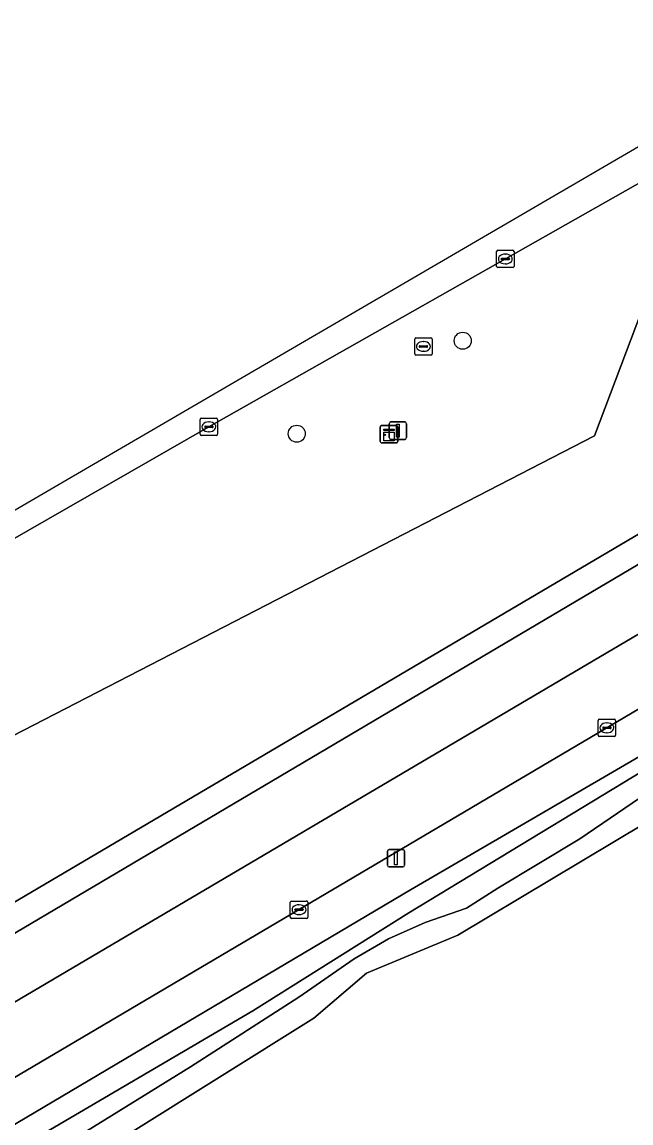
# Model space of a CAD drawing. Extents: x 162879 to 165540, y 384011 to 385181.
# Drawn here: x 163452.5 to 163487.5, y 384532.4 to 384595.7 of the extents above; entities that cross this region are included whole.
import ezdxf

# ---------------------------------------------------------------- set-up
doc = ezdxf.new("R2010")
doc.units = 0
for name, color, linetype in [('IMGEO_Afsluitpaal', 7, 'Continuous'), ('IMGEO_Berm_groen', 7, 'Continuous'), ('IMGEO_Boom', 7, 'Continuous'), ('IMGEO_Groenvoorziening', 7, 'Continuous'), ('IMGEO_Kast', 7, 'Continuous'), ('IMGEO_Kolk', 7, 'Continuous'), ('IMGEO_Lichtmast', 7, 'Continuous'), ('IMGEO_Loofbos', 7, 'Continuous'), ('IMGEO_Oever', 7, 'Continuous'), ('IMGEO_Rijbaan_regionaal_gesloten', 7, 'Continuous'), ('IMGEO_Rioolput', 7, 'Continuous'), ('IMGEO_Waterloop', 7, 'Continuous')]:
    doc.layers.add(name, color=color, linetype=linetype)

msp = doc.modelspace()

# ---------------------------------------------------------------- linework, layer by layer
at = {"layer": 'IMGEO_Afsluitpaal'}
for p, q in [((163473.641, 384571.821), (163473.641, 384572.621)), ((163473.641, 384572.621), (163473.641, 384571.821)), ((163473.741, 384572.721), (163474.531, 384572.721)), ((163474.531, 384572.721), (163473.741, 384572.721)), ((163474.631, 384572.621), (163474.631, 384571.821)), ((163474.631, 384571.821), (163474.631, 384572.621)), ((163474.531, 384571.721), (163473.741, 384571.721)), ((163473.741, 384571.721), (163474.531, 384571.721))]:
    msp.add_line(p, q, dxfattribs=at)
msp.add_lwpolyline([(163474.061, 384572.596), (163474.211, 384572.596), (163474.211, 384571.846), (163474.061, 384571.846), (163474.061, 384572.596)], dxfattribs=at)
for centre, start, end in [((163473.741, 384572.621), 90, 180), ((163473.741, 384572.621), 90, 180), ((163474.531, 384572.621), 0, 90), ((163474.531, 384572.621), 360, 90), ((163473.741, 384571.821), 180, 270), ((163473.741, 384571.821), 180, 270), ((163474.531, 384571.821), 270, 0), ((163474.531, 384571.821), 270, 0)]:
    msp.add_arc(centre, 0.1, start, end, dxfattribs=at)
at = {"layer": 'IMGEO_Berm_groen'}
for points in [[(163645.559, 384661.257), (163686.538, 384684.977), (163686.814, 384686.292), (163689.391, 384698.579), (163689.663, 384699.876), (163684.212, 384696.816), (163666.269, 384686.811), (163648.284, 384676.742), (163630.3, 384666.688), (163614.102, 384657.625), (163597.909, 384648.525), (163579.95, 384638.441), (163562.018, 384628.389), (163545.841, 384619.245), (163530.433, 384610.54), (163529.662, 384610.104), (163512.633, 384600.425), (163500, 384593.26), (163480.314, 384582.094), (163463.28, 384572.441), (163447.16, 384563.196)], [(163353.264, 384484.905), (163378.883, 384500), (163500, 384571.648), (163511.906, 384578.653), (163540.103, 384595.308), (163582.453, 384620.322), (163604.632, 384633.298), (163605.881, 384634.029), (163607.573, 384635.129), (163643.893, 384660.192)], [(163378.626, 384521.326), (163404.476, 384536), (163407.908, 384535.207), (163426.451, 384541.494), (163485.437, 384571.924), (163489.382, 384582.362), (163520.667, 384600.067), (163532.642, 384607.062), (163548.075, 384616.076), (163619.513, 384656.999), (163621.14, 384653.381), (163616, 384648.153), (163607.162, 384642.745), (163598.579, 384634.692), (163569.107, 384617.761), (163564.611, 384617.784), (163539.139, 384600.004), (163510.288, 384581.318), (163511.127, 384579.936), (163414.38, 384522.865)]]:
    msp.add_lwpolyline(points, dxfattribs=at)
at = {"layer": 'IMGEO_Boom'}
for centre in [(163477.863, 384577.392), (163468.327, 384572.046)]:
    msp.add_circle(centre, 0.489, dxfattribs=at)
at = {"layer": 'IMGEO_Groenvoorziening'}
for points in [[(163409.012, 384506.582), (163425.586, 384516.604), (163474.867, 384545.827), (163522.584, 384573.637), (163545.298, 384587.125), (163546.416, 384587.789), (163588.998, 384611.922), (163597.665, 384616.481), (163610.634, 384624.891), (163616.771, 384627.578), (163623.187, 384631.873), (163636.16, 384637.196), (163638.477, 384638.603)], [(163596.733, 384620.336), (163590.474, 384616.677), (163584.15, 384613.033), (163543.932, 384589.276), (163500, 384563.326), (163392.794, 384500), (163356.886, 384478.81), (163202.966, 384387.982), (163138.189, 384350.166), (163091.98, 384323.19), (163060.001, 384304.827), (163000, 384271.727), (162995.148, 384269.194), (162989.657, 384266.154), (162987.354, 384264.896)]]:
    msp.add_lwpolyline(points, dxfattribs=at)
at = {"layer": 'IMGEO_Kast'}
for p, q in [((163473.13, 384571.593), (163473.13, 384572.434)), ((163473.13, 384572.434), (163473.13, 384571.593)), ((163473.205, 384572.518), (163474.046, 384572.518)), ((163474.046, 384572.518), (163473.205, 384572.518)), ((163474.13, 384572.443), (163474.13, 384571.602)), ((163474.13, 384571.602), (163474.13, 384572.443)), ((163474.055, 384571.518), (163473.214, 384571.518)), ((163473.214, 384571.518), (163474.055, 384571.518))]:
    msp.add_line(p, q, dxfattribs=at)
for points in [[(163473.325, 384572.308), (163473.925, 384572.308), (163473.925, 384572.223), (163473.325, 384572.223), (163473.325, 384572.308)], [(163473.325, 384572.133), (163473.925, 384572.133), (163473.925, 384571.644), (163473.325, 384571.644), (163473.325, 384572.133)]]:
    msp.add_lwpolyline(points, dxfattribs=at)
msp.add_circle((163473.409, 384571.982), 0.0377, dxfattribs=at)
for centre, start, end in [((163473.208, 384572.44), 92.4484, 184.28452), ((163473.208, 384572.44), 92.4484, 184.28452), ((163474.052, 384572.44), 2.4484, 94.28452), ((163474.052, 384572.44), 2.4484, 94.28452), ((163473.208, 384571.596), 182.4484, 274.28452), ((163473.208, 384571.596), 182.4484, 274.28452), ((163474.052, 384571.596), 272.4484, 4.28452), ((163474.052, 384571.596), 272.4484, 4.28452)]:
    msp.add_arc(centre, 0.0779, start, end, dxfattribs=at)
at = {"layer": 'IMGEO_Kolk'}
for p, q in [((163479.813, 384581.666), (163479.813, 384582.518)), ((163479.888, 384582.592), (163480.74, 384582.592)), ((163480.301, 384582.372), (163480.326, 384582.372)), ((163480.814, 384582.518), (163480.814, 384581.666)), ((163480.072, 384582.086), (163480.072, 384582.098)), ((163480.51, 384582.049), (163480.112, 384582.049)), ((163480.115, 384582.135), (163480.513, 384582.135)), ((163480.324, 384581.812), (163480.299, 384581.812)), ((163480.556, 384582.098), (163480.556, 384582.086)), ((163480.74, 384581.592), (163479.888, 384581.592)), ((163462.78, 384572.014), (163462.78, 384572.866)), ((163462.855, 384572.94), (163463.707, 384572.94)), ((163463.781, 384572.866), (163463.781, 384572.014)), ((163463.039, 384572.434), (163463.039, 384572.446)), ((163463.477, 384572.397), (163463.079, 384572.397)), ((163463.082, 384572.483), (163463.48, 384572.483)), ((163463.291, 384572.16), (163463.266, 384572.16)), ((163463.268, 384572.72), (163463.293, 384572.72)), ((163463.523, 384572.446), (163463.523, 384572.434)), ((163463.707, 384571.94), (163462.855, 384571.94)), ((163485.649, 384554.709), (163485.649, 384555.561)), ((163485.724, 384555.635), (163486.576, 384555.635)), ((163485.908, 384555.129), (163485.908, 384555.141)), ((163486.346, 384555.092), (163485.948, 384555.092)), ((163485.951, 384555.178), (163486.349, 384555.178)), ((163486.137, 384555.415), (163486.162, 384555.415)), ((163486.392, 384555.141), (163486.392, 384555.129)), ((163486.65, 384555.561), (163486.65, 384554.709)), ((163486.576, 384554.635), (163485.724, 384554.635)), ((163486.16, 384554.855), (163486.135, 384554.855)), ((163467.958, 384544.251), (163467.958, 384545.103)), ((163468.033, 384545.177), (163468.885, 384545.177)), ((163468.446, 384544.957), (163468.471, 384544.957)), ((163468.959, 384545.103), (163468.959, 384544.251)), ((163468.217, 384544.671), (163468.217, 384544.683)), ((163468.655, 384544.634), (163468.257, 384544.634)), ((163468.26, 384544.72), (163468.658, 384544.72)), ((163468.469, 384544.397), (163468.444, 384544.397)), ((163468.701, 384544.683), (163468.701, 384544.671)), ((163468.885, 384544.177), (163468.033, 384544.177))]:
    msp.add_line(p, q, dxfattribs=at)
for points in [[(163479.813, 384581.666), (163479.813, 384582.518)], [(163479.888, 384582.592), (163480.74, 384582.592)], [(163480.814, 384582.518), (163480.814, 384581.666)], [(163480.74, 384581.592), (163479.888, 384581.592)], [(163462.78, 384572.014), (163462.78, 384572.866)], [(163462.855, 384572.94), (163463.707, 384572.94)], [(163463.781, 384572.866), (163463.781, 384572.014)], [(163463.707, 384571.94), (163462.855, 384571.94)], [(163485.649, 384554.709), (163485.649, 384555.561)], [(163485.724, 384555.635), (163486.576, 384555.635)], [(163486.65, 384555.561), (163486.65, 384554.709)], [(163486.576, 384554.635), (163485.724, 384554.635)], [(163467.958, 384544.251), (163467.958, 384545.103)], [(163468.033, 384545.177), (163468.885, 384545.177)], [(163468.959, 384545.103), (163468.959, 384544.251)], [(163468.885, 384544.177), (163468.033, 384544.177)]]:
    msp.add_lwpolyline(points, dxfattribs=at)
for centre, radius, start, end in [((163479.89, 384582.516), 0.0765, 91.55205, 178.44795), ((163479.89, 384582.516), 0.0765, 91.55205, 178.44795), ((163480.738, 384582.516), 0.0765, 1.55205, 88.44795), ((163480.738, 384582.516), 0.0765, 1.55205, 88.44795), ((163479.89, 384581.668), 0.0765, 181.55205, 268.44795), ((163479.89, 384581.668), 0.0765, 181.55205, 268.44795), ((163480.112, 384582.095), 0.0403, 85.87752, 175.75265), ((163480.109, 384582.085), 0.0366, 178.93798, 274.71019), ((163480.513, 384582.092), 0.043, 264.86636, 352.45326), ((163480.517, 384582.097), 0.0386, 1.73085, 96.63898), ((163480.738, 384581.668), 0.0765, 271.55205, 358.44795), ((163480.738, 384581.668), 0.0765, 271.55205, 358.44795), ((163462.857, 384572.864), 0.0765, 91.55205, 178.44795), ((163462.857, 384572.864), 0.0765, 91.55205, 178.44795), ((163463.705, 384572.864), 0.0765, 1.55205, 88.44795), ((163463.705, 384572.864), 0.0765, 1.55205, 88.44795), ((163463.079, 384572.443), 0.0403, 85.87752, 175.75265), ((163463.076, 384572.433), 0.0366, 178.93798, 274.71019), ((163463.48, 384572.44), 0.043, 264.86636, 352.45326), ((163463.484, 384572.445), 0.0386, 1.73085, 96.63898), ((163462.857, 384572.016), 0.0765, 181.55205, 268.44795), ((163462.857, 384572.016), 0.0765, 181.55205, 268.44795), ((163463.705, 384572.016), 0.0765, 271.55205, 358.44795), ((163463.705, 384572.016), 0.0765, 271.55205, 358.44795), ((163485.726, 384555.559), 0.0765, 91.55205, 178.44795), ((163485.726, 384555.559), 0.0765, 91.55205, 178.44795), ((163485.948, 384555.138), 0.0403, 85.87752, 175.75265), ((163485.945, 384555.128), 0.0366, 178.93798, 274.71019), ((163486.349, 384555.135), 0.043, 264.86636, 352.45326), ((163486.353, 384555.14), 0.0386, 1.73085, 96.63898), ((163486.574, 384555.559), 0.0765, 1.55205, 88.44795), ((163486.574, 384555.559), 0.0765, 1.55205, 88.44795), ((163485.726, 384554.711), 0.0765, 181.55205, 268.44795), ((163485.726, 384554.711), 0.0765, 181.55205, 268.44795), ((163486.574, 384554.711), 0.0765, 271.55205, 358.44795), ((163486.574, 384554.711), 0.0765, 271.55205, 358.44795), ((163468.035, 384545.101), 0.0765, 91.55205, 178.44795), ((163468.035, 384545.101), 0.0765, 91.55205, 178.44795), ((163468.883, 384545.101), 0.0765, 1.55205, 88.44795), ((163468.883, 384545.101), 0.0765, 1.55205, 88.44795), ((163468.257, 384544.68), 0.0403, 85.87752, 175.75265), ((163468.254, 384544.67), 0.0366, 178.93798, 274.71019), ((163468.658, 384544.677), 0.043, 264.86636, 352.45326), ((163468.662, 384544.682), 0.0386, 1.73085, 96.63898), ((163468.035, 384544.253), 0.0765, 181.55205, 268.44795), ((163468.035, 384544.253), 0.0765, 181.55205, 268.44795), ((163468.883, 384544.253), 0.0765, 271.55205, 358.44795), ((163468.883, 384544.253), 0.0765, 271.55205, 358.44795)]:
    msp.add_arc(centre, radius, start, end, dxfattribs=at)
for centre, major_axis, ratio, start_param, end_param in [((163480.3, 384582.092), (-0.387, 0.002), 0.722429, 4.712389, 7.853982), ((163480.325, 384582.092), (-0.39, 0.002), 0.717154, 1.570796, 4.712389), ((163463.267, 384572.44), (-0.387, 0.002), 0.722429, 4.712389, 7.853982), ((163463.292, 384572.44), (-0.39, 0.002), 0.717154, 1.570796, 4.712389), ((163486.136, 384555.135), (-0.387, 0.002), 0.722429, 4.712389, 7.853982), ((163486.161, 384555.135), (-0.39, 0.002), 0.717154, 1.570796, 4.712389), ((163468.445, 384544.677), (-0.387, 0.002), 0.722429, 4.712389, 7.853982), ((163468.47, 384544.677), (-0.39, 0.002), 0.717154, 1.570796, 4.712389)]:
    msp.add_ellipse(centre, major_axis=major_axis, ratio=ratio, start_param=start_param, end_param=end_param, dxfattribs=at)
at = {"layer": 'IMGEO_Lichtmast'}
for p, q in [((163473.633, 384548.134), (163474.423, 384548.134)), ((163474.423, 384548.134), (163473.633, 384548.134)), ((163473.533, 384547.234), (163473.533, 384548.034)), ((163473.533, 384548.034), (163473.533, 384547.234)), ((163474.523, 384548.034), (163474.523, 384547.234)), ((163474.523, 384547.234), (163474.523, 384548.034)), ((163474.423, 384547.134), (163473.633, 384547.134)), ((163473.633, 384547.134), (163474.423, 384547.134))]:
    msp.add_line(p, q, dxfattribs=at)
msp.add_lwpolyline([(163473.953, 384548.009), (163474.103, 384548.009), (163474.103, 384547.259), (163473.953, 384547.259), (163473.953, 384548.009)], dxfattribs=at)
for centre, start, end in [((163473.633, 384548.034), 90, 180), ((163473.633, 384548.034), 90, 180), ((163474.423, 384548.034), 0, 90), ((163474.423, 384548.034), 360, 90), ((163473.633, 384547.234), 180, 270), ((163473.633, 384547.234), 180, 270), ((163474.423, 384547.234), 270, 0), ((163474.423, 384547.234), 270, 0)]:
    msp.add_arc(centre, 0.1, start, end, dxfattribs=at)
at = {"layer": 'IMGEO_Loofbos'}
for points in [[(163414.38, 384522.865), (163511.127, 384579.936), (163510.288, 384581.318), (163539.139, 384600.004), (163564.611, 384617.784), (163569.107, 384617.761), (163598.579, 384634.692), (163607.162, 384642.745), (163616, 384648.153), (163621.14, 384653.381), (163619.513, 384656.999), (163548.075, 384616.076), (163532.642, 384607.062), (163520.667, 384600.067), (163489.382, 384582.362), (163485.437, 384571.924), (163426.451, 384541.494), (163407.908, 384535.207), (163404.476, 384536), (163378.626, 384521.326)], [(163489.714, 384524.81), (163488.414, 384542.342), (163496.941, 384545.074), (163500, 384546.054), (163521.638, 384552.983), (163521.329, 384567.5), (163520.408, 384566.982), (163498.488, 384555.313), (163496.029, 384555.169), (163490.895, 384552.202), (163488.355, 384549.643), (163477.586, 384543.219), (163472.327, 384541.023), (163469.314, 384538.434), (163458.62, 384531.745), (163446.231, 384525.44), (163444.418, 384523.86), (163435.358, 384517.778), (163413.062, 384504.266)]]:
    msp.add_lwpolyline(points, dxfattribs=at)
at = {"layer": 'IMGEO_Oever'}
for points in [[(163638.477, 384638.603), (163636.16, 384637.196), (163623.187, 384631.873), (163616.771, 384627.578), (163610.634, 384624.891), (163597.665, 384616.481), (163588.998, 384611.922), (163546.416, 384587.789), (163545.298, 384587.125), (163522.584, 384573.637), (163474.867, 384545.827), (163425.586, 384516.604), (163409.012, 384506.582)], [(163413.062, 384504.266), (163435.358, 384517.778), (163444.418, 384523.86), (163446.231, 384525.44), (163458.62, 384531.745), (163469.314, 384538.434), (163472.327, 384541.023), (163477.586, 384543.219), (163488.355, 384549.643), (163490.895, 384552.202), (163496.029, 384555.169), (163498.488, 384555.313), (163520.408, 384566.982), (163521.329, 384567.5), (163535.457, 384575.459), (163543.642, 384580.786), (163546.998, 384582.185), (163547.096, 384582.226), (163552.316, 384580.714), (163553.887, 384581.772), (163556.855, 384583.77), (163573.992, 384594.636)], [(163453.86, 384531.843), (163465.807, 384538.862), (163474.766, 384544.499), (163491.753, 384554.803), (163511.427, 384566.152), (163530.653, 384577.128), (163542.936, 384584.296), (163545.474, 384585.901), (163547.602, 384587.096)], [(163548.722, 384585.602), (163546.072, 384584.669), (163533.677, 384577.501), (163531.475, 384575.634), (163524.829, 384571.677), (163516.952, 384567.272), (163506.238, 384561.448), (163499.779, 384557.715), (163495.71, 384555.848), (163490.11, 384552.824), (163488.915, 384551.704), (163484.585, 384548.755), (163479.881, 384545.918), (163478.089, 384544.76), (163475.7, 384543.939), (163473.609, 384543.006), (163471.63, 384541.848), (163468.457, 384539.646), (163462.223, 384535.651), (163455.839, 384531.694)]]:
    msp.add_lwpolyline(points, dxfattribs=at)
at = {"layer": 'IMGEO_Rijbaan_regionaal_gesloten'}
for points in [[(163447.16, 384563.196), (163463.28, 384572.441), (163480.314, 384582.094), (163500, 384593.26), (163512.633, 384600.425), (163529.662, 384610.104), (163530.433, 384610.54), (163545.841, 384619.245), (163562.018, 384628.389), (163579.95, 384638.441), (163597.909, 384648.525), (163614.102, 384657.625), (163630.3, 384666.688), (163648.284, 384676.742), (163666.269, 384686.811), (163684.212, 384696.816), (163689.663, 384699.876), (163700.352, 384705.878), (163699.553, 384707.362), (163667.108, 384689.65), (163488.662, 384588.942), (163262.486, 384457.037)], [(163608.355, 384626.861), (163606.44, 384630.173), (163571.148, 384609.52), (163543.486, 384593.287), (163485.368, 384558.99), (163419.491, 384520.12), (163363.325, 384486.973), (163354.963, 384482.045), (163356.886, 384478.81), (163392.794, 384500)], [(163392.794, 384500), (163500, 384563.326), (163543.932, 384589.276), (163584.15, 384613.033), (163590.474, 384616.677), (163596.733, 384620.336)]]:
    msp.add_lwpolyline(points, dxfattribs=at)
msp.add_lwpolyline([(163606.44, 384630.173), (163604.632, 384633.298), (163582.453, 384620.322), (163540.103, 384595.308), (163511.906, 384578.653), (163500, 384571.648), (163378.883, 384500), (163353.264, 384484.905), (163354.963, 384482.045), (163363.325, 384486.973), (163419.491, 384520.12), (163485.368, 384558.99), (163543.486, 384593.287), (163571.148, 384609.52)], close=True, dxfattribs=at)
at = {"layer": 'IMGEO_Rioolput'}
for p, q in [((163475.105, 384576.636), (163475.105, 384577.488)), ((163475.18, 384577.562), (163476.032, 384577.562)), ((163475.593, 384577.342), (163475.618, 384577.342)), ((163476.106, 384577.488), (163476.106, 384576.636)), ((163475.364, 384577.056), (163475.364, 384577.068)), ((163475.802, 384577.019), (163475.404, 384577.019)), ((163475.407, 384577.105), (163475.805, 384577.105)), ((163475.616, 384576.782), (163475.591, 384576.782)), ((163475.848, 384577.068), (163475.848, 384577.056)), ((163476.032, 384576.562), (163475.18, 384576.562))]:
    msp.add_line(p, q, dxfattribs=at)
for points in [[(163475.105, 384576.636), (163475.105, 384577.488)], [(163475.18, 384577.562), (163476.032, 384577.562)], [(163476.106, 384577.488), (163476.106, 384576.636)], [(163476.032, 384576.562), (163475.18, 384576.562)]]:
    msp.add_lwpolyline(points, dxfattribs=at)
for centre, radius, start, end in [((163475.182, 384577.486), 0.0765, 91.55205, 178.44795), ((163475.182, 384577.486), 0.0765, 91.55205, 178.44795), ((163476.03, 384577.486), 0.0765, 1.55205, 88.44795), ((163476.03, 384577.486), 0.0765, 1.55205, 88.44795), ((163475.182, 384576.638), 0.0765, 181.55205, 268.44795), ((163475.182, 384576.638), 0.0765, 181.55205, 268.44795), ((163475.404, 384577.065), 0.0403, 85.87752, 175.75265), ((163475.401, 384577.055), 0.0366, 178.93798, 274.71019), ((163475.805, 384577.062), 0.043, 264.86636, 352.45326), ((163475.809, 384577.067), 0.0386, 1.73085, 96.63898), ((163476.03, 384576.638), 0.0765, 271.55205, 358.44795), ((163476.03, 384576.638), 0.0765, 271.55205, 358.44795)]:
    msp.add_arc(centre, radius, start, end, dxfattribs=at)
for centre, major_axis, ratio, start_param, end_param in [((163475.592, 384577.062), (-0.387, 0.002), 0.722429, 4.712389, 7.853982), ((163475.617, 384577.062), (-0.39, 0.002), 0.717154, 1.570796, 4.712389)]:
    msp.add_ellipse(centre, major_axis=major_axis, ratio=ratio, start_param=start_param, end_param=end_param, dxfattribs=at)
at = {"layer": 'IMGEO_Waterloop'}
for points in [[(163547.602, 384587.096), (163545.474, 384585.901), (163542.936, 384584.296), (163530.653, 384577.128), (163511.427, 384566.152), (163491.753, 384554.803), (163474.766, 384544.499), (163465.807, 384538.862), (163453.86, 384531.843)], [(163455.839, 384531.694), (163462.223, 384535.651), (163468.457, 384539.646), (163471.63, 384541.848), (163473.609, 384543.006), (163475.7, 384543.939), (163478.089, 384544.76), (163479.881, 384545.918), (163484.585, 384548.755), (163488.915, 384551.704), (163490.11, 384552.824), (163495.71, 384555.848), (163499.779, 384557.715), (163506.238, 384561.448), (163516.952, 384567.272), (163524.829, 384571.677), (163531.475, 384575.634), (163533.677, 384577.501), (163546.072, 384584.669), (163548.722, 384585.602)]]:
    msp.add_lwpolyline(points, dxfattribs=at)

doc.saveas('drawing.dxf')
